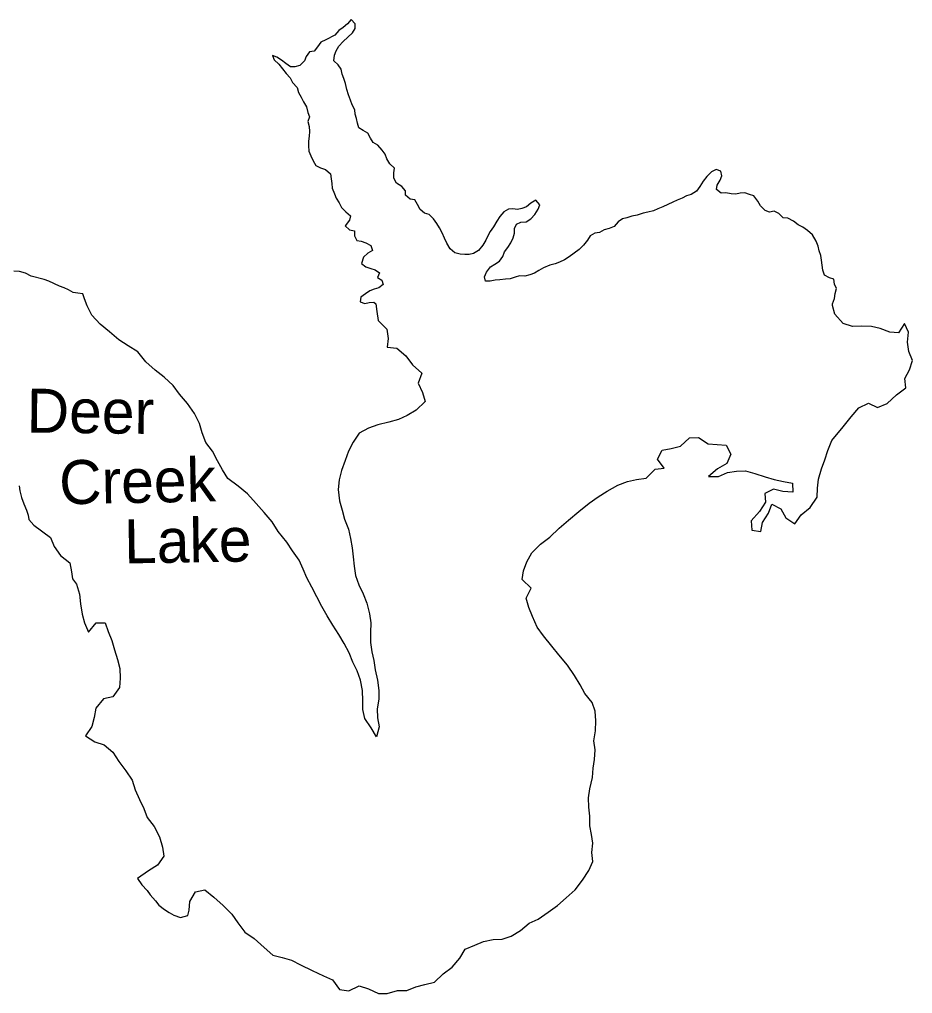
# Model space of a CAD drawing. Extents: x -51392 to 1635000, y 156707 to 696232.
# Drawn here: x 192031 to 202194, y 511212 to 522296 of the extents above; entities that cross this region are included whole.
import ezdxf

# ---------------------------------------------------------------- set-up
doc = ezdxf.new("R2010")
doc.units = 0
doc.layers.add('GM_X_Major_Lake', color=7, linetype='Continuous')
doc.layers.add('GM_X_Major_Lake_Text', color=7, linetype='Continuous')

msp = doc.modelspace()

# ---------------------------------------------------------------- linework, layer by layer
at = {"layer": 'GM_X_Major_Lake'}
for points in [[(195805, 522296), (195763, 522245), (195714, 522206), (195664, 522172), (195618, 522117), (195518, 522064), (195462, 522039), (195421, 521985), (195383, 521934), (195333, 521930), (195293, 521877), (195275, 521825), (195220, 521774), (195166, 521756), (195115, 521759), (195063, 521795), (195012, 521832), (194960, 521866)], [(197720, 519379), (197670, 519364), (197614, 519344), (197562, 519341), (197497, 519332), (197443, 519328), (197389, 519317), (197335, 519317), (197324, 519369), (197346, 519421), (197390, 519482), (197442, 519513), (197495, 519547), (197531, 519600), (197551, 519652), (197590, 519703), (197624, 519753), (197650, 519812), (197663, 519864), (197665, 519918), (197688, 519969), (197738, 519989), (197796, 519992), (197850, 520026), (197896, 520079), (197934, 520138), (197953, 520188), (197907, 520240), (197849, 520205), (197799, 520166), (197749, 520144), (197699, 520133), (197646, 520141), (197596, 520138), (197544, 520108), (197497, 520055), (197463, 520003), (197425, 519938), (197386, 519885), (197360, 519835), (197339, 519785), (197303, 519728), (197255, 519669), (197199, 519633), (197149, 519622), (197099, 519622), (197045, 519627), (196987, 519641), (196932, 519688), (196895, 519750), (196869, 519806), (196840, 519868), (196811, 519924), (196779, 519976), (196742, 520026), (196693, 520078), (196641, 520091), (196590, 520135), (196562, 520191), (196529, 520243), (196477, 520252), (196424, 520296), (196422, 520346), (196381, 520396), (196323, 520432), (196290, 520489), (196291, 520550), (196297, 520606), (196246, 520654), (196210, 520710), (196191, 520762), (196160, 520811), (196110, 520867), (196055, 520895), (196027, 520947), (195994, 521003), (195943, 521034), (195893, 521064), (195876, 521116), (195866, 521168), (195851, 521220), (195847, 521270), (195816, 521324), (195798, 521378), (195775, 521440), (195758, 521500), (195740, 521568), (195723, 521624), (195703, 521674), (195692, 521730), (195659, 521780), (195607, 521826), (195616, 521890), (195634, 521941), (195665, 521991), (195713, 522044), (195769, 522095), (195821, 522143), (195850, 522194), (195852, 522246), (195805, 522296)], [(194960, 521866), (194909, 521888)], [(194909, 521888), (194930, 521836)], [(194930, 521836), (194981, 521788), (195025, 521734), (195064, 521682), (195113, 521631), (195139, 521581), (195190, 521523), (195205, 521467), (195237, 521413), (195264, 521361), (195298, 521301), (195313, 521239), (195330, 521187), (195312, 521137), (195327, 521079), (195331, 521020), (195328, 520970), (195320, 520910), (195319, 520858), (195325, 520798), (195348, 520744), (195373, 520686), (195405, 520636), (195456, 520608), (195512, 520591), (195569, 520539), (195579, 520483), (195584, 520429), (195590, 520376), (195617, 520312), (195636, 520262), (195668, 520211), (195695, 520157), (195745, 520109), (195798, 520063), (195786, 520011), (195739, 519950), (195785, 519901), (195842, 519891), (195844, 519833), (195871, 519781), (195921, 519773), (195974, 519756), (196028, 519724), (196047, 519668), (195997, 519638), (195945, 519591), (195922, 519520), (195974, 519481), (196029, 519461), (196079, 519446), (196129, 519414), (196106, 519362), (196156, 519330), (196171, 519280), (196121, 519243), (196069, 519227), (196017, 519208), (195967, 519176), (195917, 519135), (195908, 519083), (195960, 519065), (196010, 519076), (196062, 519080), (196086, 519062)], [(201282, 519059), (201306, 519123), (201314, 519180), (201327, 519234), (201305, 519286), (201298, 519340), (201248, 519356), (201191, 519387), (201173, 519445), (201164, 519501), (201158, 519558), (201149, 519610), (201132, 519662), (201122, 519718), (201097, 519774), (201054, 519846), (200998, 519895), (200947, 519933), (200893, 519961), (200840, 520002), (200776, 520036), (200723, 520039), (200671, 520087), (200618, 520115), (200566, 520104), (200516, 520124), (200465, 520175), (200434, 520227), (200388, 520291), (200337, 520305), (200285, 520322), (200233, 520320), (200183, 520309), (200130, 520313), (200070, 520322), (200018, 520320), (199965, 520361), (199969, 520412), (200003, 520466), (200022, 520519), (200014, 520569), (199959, 520588), (199907, 520564), (199852, 520511), (199812, 520456), (199774, 520396), (199737, 520341), (199673, 520306), (199623, 520288), (199571, 520263), (199517, 520239), (199467, 520218), (199351, 520165), (199295, 520140), (199245, 520120), (199183, 520103), (199129, 520091), (199059, 520070), (199000, 520057), (198944, 520041), (198894, 520026), (198844, 519992), (198797, 519939), (198743, 519916), (198683, 519904), (198633, 519873), (198579, 519863), (198525, 519836), (198495, 519786), (198451, 519727), (198400, 519680), (198344, 519636), (198288, 519595), (198232, 519560), (198178, 519536), (198126, 519517), (198066, 519502), (197996, 519472), (197942, 519439), (197892, 519410), (197840, 519390), (197780, 519377), (197720, 519379)], [(192165, 519377), (192101, 519408), (192031, 519428), (191967, 519434)], [(192800, 519039), (192769, 519117), (192750, 519175), (192696, 519181), (192642, 519188), (192589, 519218), (192538, 519244), (192485, 519263), (192365, 519320), (192313, 519338), (192165, 519377)], [(196086, 519062), (196097, 518973), (196114, 518870), (196213, 518771), (196228, 518667), (196215, 518567), (196324, 518556), (196427, 518470), (196502, 518365), (196611, 518270), (196568, 518157), (196616, 518053), (196647, 517949), (196547, 517850), (196443, 517791), (196343, 517746), (196233, 517714), (196109, 517683), (196001, 517646), (195897, 517589), (195830, 517488), (195777, 517383), (195739, 517277), (195696, 517164), (195669, 517059), (195658, 516949), (195671, 516817), (195703, 516713), (195730, 516612), (195775, 516497), (195796, 516390), (195817, 516282), (195830, 516182), (195841, 516074), (195856, 515968), (195891, 515862), (195942, 515762), (195985, 515656), (196013, 515534), (196028, 515430), (196027, 515319), (196026, 515205), (196041, 515101), (196062, 515001), (196079, 514895), (196106, 514779), (196121, 514660), (196122, 514560), (196101, 514450), (196106, 514349), (196125, 514247), (196094, 514133), (196033, 514236), (195962, 514340), (195939, 514444), (195938, 514544), (195933, 514659), (195913, 514777), (195874, 514883), (195823, 514983), (195782, 515088), (195727, 515194), (195666, 515298), (195596, 515402), (195531, 515511), (195470, 515617), (195413, 515727), (195357, 515837), (195302, 515942), (195259, 516042), (195214, 516144), (195139, 516248), (195075, 516350), (194976, 516471), (194905, 516579), (194815, 516686), (194726, 516788), (194625, 516899), (194519, 516986), (194400, 517071), (194341, 517171), (194284, 517275), (194226, 517385), (194153, 517484), (194110, 517592), (194079, 517700), (194022, 517812), (193944, 517928), (193851, 518031), (193780, 518133), (193678, 518226), (193575, 518307), (193468, 518399), (193379, 518516), (193268, 518581), (193160, 518652), (193057, 518742), (192948, 518828), (192855, 518931), (192800, 519039)], [(199759, 517541), (199868, 517468), (199970, 517459), (200075, 517454), (200128, 517348), (200079, 517245), (199973, 517184), (199873, 517095), (199986, 517094), (200090, 517143), (200192, 517156), (200294, 517159), (200399, 517130), (200518, 517091), (200620, 517060), (200727, 517039), (200828, 517019), (200831, 516919), (200718, 516926), (200613, 516953), (200513, 516904), (200520, 516804), (200453, 516697), (200356, 516592), (200367, 516484), (200467, 516468), (200486, 516573), (200556, 516680), (200593, 516781), (200694, 516729), (200751, 516626), (200856, 516558), (200927, 516661), (201029, 516743), (201108, 516860), (201113, 516962), (201124, 517066), (201159, 517181), (201197, 517286), (201232, 517390), (201277, 517505), (201406, 517661), (201495, 517776), (201583, 517877), (201694, 517932), (201795, 517881), (201907, 517926), (202013, 518024), (202117, 518103), (202105, 518209), (202161, 518310), (202194, 518414), (202153, 518520), (202138, 518623), (202147, 518737), (202104, 518837), (202036, 518732), (201934, 518737), (201827, 518780), (201726, 518803), (201618, 518808), (201510, 518801), (201405, 518838), (201308, 518942), (201282, 519043), (201282, 519059)], [(193962, 512159), (193971, 512259), (194035, 512370), (194141, 512393), (194242, 512308), (194347, 512215), (194449, 512115), (194516, 512015), (194597, 511912), (194700, 511839), (194814, 511735), (194915, 511650), (195019, 511623), (195126, 511590), (195229, 511537), (195362, 511474), (195489, 511415), (195594, 511366), (195673, 511258), (195780, 511241), (195898, 511300), (196003, 511265), (196116, 511212), (196216, 511213), (196332, 511248), (196439, 511247), (196543, 511288), (196645, 511313), (196753, 511342), (196852, 511438), (196956, 511513), (197043, 511616), (197103, 511717), (197211, 511764), (197313, 511805), (197421, 511826), (197523, 511829), (197627, 511864), (197731, 511931), (197831, 512011), (197935, 512060), (198046, 512137), (198152, 512212), (198252, 512301), (198353, 512391), (198439, 512502), (198510, 512611), (198555, 512715), (198546, 512818), (198555, 512922), (198542, 513022), (198523, 513122), (198522, 513229), (198511, 513333), (198508, 513439), (198521, 513542), (198552, 513672), (198561, 513775), (198576, 513877), (198581, 513985), (198568, 514086), (198585, 514200), (198588, 514316), (198583, 514425), (198550, 514525), (198465, 514626), (198412, 514726), (198348, 514832), (198269, 514947), (198170, 515067), (198090, 515166), (197995, 515282), (197922, 515381), (197868, 515501), (197827, 515605), (197796, 515713), (197853, 515824), (197752, 515923), (197767, 516024), (197806, 516125), (197861, 516227), (197961, 516327), (198065, 516406), (198172, 516509), (198278, 516600), (198397, 516698), (198515, 516793), (198616, 516864), (198718, 516929), (198840, 516997), (198950, 517040), (199052, 517063), (199163, 517078), (199266, 517179), (199366, 517192), (199291, 517294), (199344, 517397), (199447, 517416), (199553, 517441), (199656, 517536), (199759, 517541)], [(192027, 516990), (192035, 516934), (192053, 516856), (192079, 516783), (192109, 516713), (192131, 516657), (192137, 516607), (192193, 516541)], [(192193, 516541), (192382, 516400), (192424, 516299), (192497, 516197), (192602, 516112), (192621, 516010), (192633, 515932), (192679, 515870), (192714, 515758), (192725, 515645), (192746, 515529), (192771, 515429), (192818, 515325), (192904, 515430), (193006, 515431), (193039, 515331), (193082, 515228), (193113, 515124), (193146, 515012), (193171, 514911), (193175, 514799), (193168, 514695), (193094, 514588), (192986, 514567), (192901, 514458), (192882, 514355), (192856, 514251), (192783, 514146), (192888, 514076), (192993, 514041), (193094, 513958), (193161, 513852), (193241, 513745), (193312, 513639), (193349, 513529), (193398, 513421), (193447, 513319), (193483, 513215), (193564, 513112), (193623, 512994), (193660, 512876), (193673, 512774), (193602, 512673), (193500, 512610), (193372, 512522)], [(193372, 512522), (193422, 512450), (193485, 512386), (193517, 512334), (193579, 512266), (193617, 512216), (193680, 512167), (193734, 512133), (193786, 512103), (193862, 512079), (193947, 512101)], [(193947, 512101), (193962, 512159)]]:
    msp.add_lwpolyline(points, dxfattribs=at)

# ---------------------------------------------------------------- texts
at = {"layer": 'GM_X_Major_Lake_Text'}
for s, rotation, p in [('Deer', 359.3456, (192111, 517596)), ('Creek', 1.1147, (192487, 516778)), ('Lake', 0.9167, (193225, 516106))]:
    msp.add_text(s, height=500, rotation=rotation, dxfattribs=at).set_placement(p)

doc.saveas('drawing.dxf')
